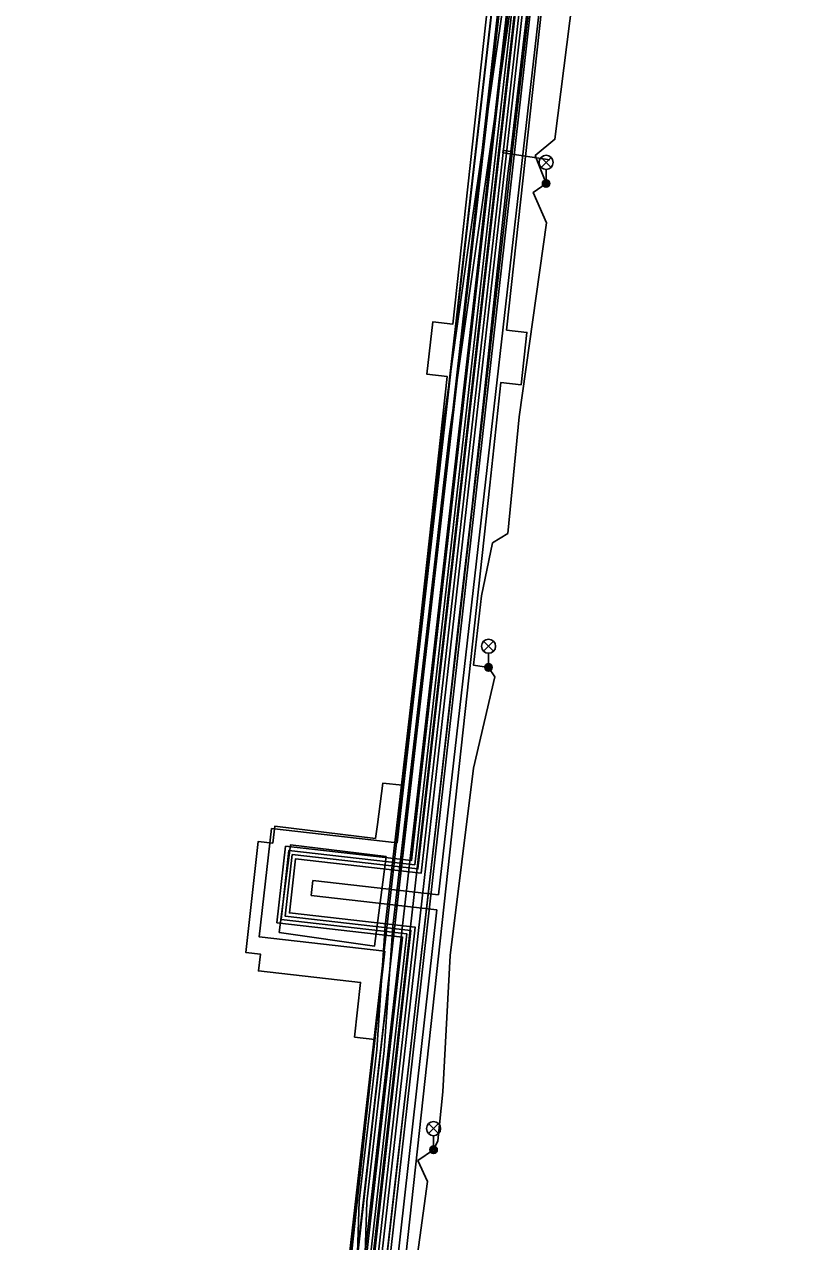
# Model space of a CAD drawing. Extents: x -595540 to -593988, y -1160850 to -1159202.
# Drawn here: x -594123.2 to -594081.5, y -1160339.1 to -1160274.4 of the extents above; entities that cross this region are included whole.
import ezdxf

# ---------------------------------------------------------------- set-up
doc = ezdxf.new("R2010")
doc.units = 0
for name, color, linetype in [('BVK-VODOVOD_trasa sítě', 7, 'Continuous'), ('BVK-VODOVOD_trasa zrušené sítě', 7, 'Continuous'), ('CETIN_kabel podzemní', 7, 'Continuous'), ('DSP-NN-TEPLARNY_kabel', 7, 'Continuous'), ('EON-NN_kabel', 7, 'Continuous'), ('EON-VN_kabel', 7, 'Continuous'), ('TEPLARNY-ELEKTRO_kabel', 7, 'Continuous'), ('TEPLARNY-HORKOVODY_trasa sítě', 7, 'Continuous'), ('TEPLARNY-HORKOVODY_trasa sítě obvodem', 7, 'Continuous'), ('TSB_kabel VO', 7, 'Continuous'), ('TSB_kolektor', 7, 'Continuous'), ('TSB_lampy VO', 7, 'Continuous')]:
    doc.layers.add(name, color=color, linetype=linetype)

msp = doc.modelspace()

# ---------------------------------------------------------------- linework, layer by layer
at = {"layer": 'BVK-VODOVOD_trasa sítě'}
for points in [[(-594095.92, -1160269.21), (-594096.61, -1160275.15), (-594097.31, -1160281.12), (-594097.328, -1160281.255), (-594097.47, -1160282.29), (-594098.1, -1160288.15), (-594098.73, -1160294.09), (-594099.37, -1160299.99), (-594100.06, -1160305.93), (-594100.71, -1160311.86), (-594101.38, -1160317.81), (-594102.07, -1160323.74), (-594102.73, -1160329.69), (-594103.42, -1160335.63), (-594104.1, -1160341.57)], [(-594097.31, -1160281.12), (-594097.718, -1160281.063), (-594097.736, -1160281.191), (-594097.588, -1160281.216), (-594095.24, -1160281.56)]]:
    msp.add_lwpolyline(points, dxfattribs=at)
at = {"layer": 'BVK-VODOVOD_trasa zrušené sítě'}
msp.add_lwpolyline([(-594115.62, -1160443.55), (-594109.61, -1160390.38), (-594108.22, -1160378.32), (-594107.91, -1160375.21), (-594107.884, -1160374.982), (-594107.47, -1160371.19), (-594099.17, -1160298.41), (-594097.23, -1160281.2), (-594094.37, -1160256.41), (-594088.99, -1160208), (-594087.61, -1160195.33), (-594087.25, -1160191.91), (-594085.5, -1160175.7), (-594082.16, -1160145.34)], dxfattribs=at)
at = {"layer": 'CETIN_kabel podzemní'}
msp.add_lwpolyline([(-594107.97, -1160362.1), (-594096.35, -1160259)], dxfattribs=at)
at = {"layer": 'DSP-NN-TEPLARNY_kabel'}
for points in [[(-594121.143, -1160464.161), (-594118.761, -1160464.427), (-594112.865, -1160411.563), (-594119.56, -1160410.802), (-594119.143, -1160407.127), (-594112.454, -1160407.887), (-594102.843, -1160322.736), (-594109.531, -1160321.976), (-594109.114, -1160318.301), (-594102.425, -1160319.061), (-594092.133, -1160228.53), (-594097.433, -1160227.929), (-594097.016, -1160224.253), (-594091.712, -1160224.855), (-594085.261, -1160166.749), (-594090.048, -1160166.163), (-594089.626, -1160162.68), (-594084.872, -1160163.243), (-594081.459, -1160132.499), (-594087.185, -1160131.862)], [(-594087.208, -1160132.061), (-594081.68, -1160132.675), (-594085.05, -1160163.028), (-594089.778, -1160162.457), (-594090.247, -1160166.304), (-594085.499, -1160166.867), (-594091.888, -1160224.634), (-594097.192, -1160224.032), (-594097.654, -1160228.105), (-594092.355, -1160228.706), (-594102.601, -1160318.839), (-594109.29, -1160318.079), (-594109.753, -1160322.152), (-594103.064, -1160322.912), (-594112.631, -1160407.665), (-594119.319, -1160406.905), (-594119.782, -1160410.978), (-594113.086, -1160411.739), (-594118.938, -1160464.206), (-594121.121, -1160463.962)], [(-594121.187, -1160464.559), (-594118.408, -1160464.869), (-594112.423, -1160411.211), (-594119.118, -1160410.45), (-594118.791, -1160407.569), (-594112.102, -1160408.329), (-594102.401, -1160322.384), (-594109.089, -1160321.624), (-594108.762, -1160318.743), (-594102.073, -1160319.503), (-594091.691, -1160228.178)], [(-594091.912, -1160228.354), (-594102.249, -1160319.282), (-594108.938, -1160318.522), (-594109.31, -1160321.8), (-594102.622, -1160322.56), (-594112.278, -1160408.108), (-594118.967, -1160407.348), (-594119.339, -1160410.626), (-594112.644, -1160411.387), (-594118.584, -1160464.648), (-594121.165, -1160464.36)]]:
    msp.add_lwpolyline(points, dxfattribs=at)
at = {"layer": 'EON-NN_kabel'}
for points in [[(-594108.673, -1160364.211), (-594106.628, -1160363.298), (-594106.048, -1160362.869), (-594105.776, -1160362.176), (-594105.923, -1160360.172), (-594105.745, -1160354.883), (-594105.1, -1160349.1), (-594104.988, -1160342.873), (-594105.096, -1160340.811), (-594104.979, -1160336.992), (-594104.048, -1160328.941), (-594103.595, -1160322.344), (-594101.313, -1160302.646), (-594100.901, -1160299.038), (-594100.59, -1160296.264), (-594099.191, -1160286.42), (-594097.862, -1160277.187), (-594097.196, -1160272.532), (-594096.092, -1160261.644), (-594096.063, -1160259.032)], [(-594108.629, -1160363.753), (-594106.83, -1160362.95), (-594106.378, -1160362.615), (-594106.182, -1160362.114), (-594106.323, -1160360.18), (-594106.145, -1160354.855), (-594105.5, -1160349.074), (-594105.388, -1160342.879), (-594105.496, -1160340.815), (-594105.379, -1160336.962), (-594104.446, -1160328.905), (-594103.993, -1160322.308), (-594101.711, -1160302.6), (-594101.299, -1160298.994), (-594100.986, -1160296.214), (-594099.587, -1160286.364), (-594098.258, -1160277.131), (-594097.594, -1160272.484), (-594096.492, -1160261.622), (-594096.463, -1160259.002)]]:
    msp.add_lwpolyline(points, dxfattribs=at)
at = {"layer": 'EON-VN_kabel'}
for points in [[(-594095.349, -1160247.589), (-594106.321, -1160343.506), (-594106.366, -1160343.901), (-594106.457, -1160344.697), (-594105.747, -1160344.778), (-594123.196, -1160503.1)], [(-594122.533, -1160503.17), (-594105.303, -1160344.425), (-594106.002, -1160344.346), (-594105.957, -1160343.948), (-594105.911, -1160343.552), (-594094.954, -1160247.658)], [(-594113.71, -1160443.5), (-594114.867, -1160443.379), (-594104.555, -1160344.913), (-594104.302, -1160344.942), (-594093.355, -1160247.757)], [(-594094.151, -1160247.679), (-594105.114, -1160344.044), (-594105.957, -1160343.948), (-594106.366, -1160343.901), (-594106.45, -1160343.892)], [(-594113.738, -1160443.898), (-594115.506, -1160443.713), (-594104.906, -1160344.47), (-594104.71, -1160344.493), (-594093.783, -1160247.981)], [(-594094.572, -1160247.833), (-594105.51, -1160343.598), (-594105.911, -1160343.552), (-594106.321, -1160343.506), (-594106.405, -1160343.496)]]:
    msp.add_lwpolyline(points, dxfattribs=at)
at = {"layer": 'TEPLARNY-ELEKTRO_kabel'}
for points in [[(-594121.143, -1160464.161), (-594118.761, -1160464.427), (-594112.865, -1160411.563), (-594119.56, -1160410.802), (-594119.143, -1160407.127), (-594112.454, -1160407.887), (-594102.843, -1160322.736), (-594109.531, -1160321.976), (-594109.114, -1160318.301), (-594102.425, -1160319.061), (-594092.133, -1160228.53), (-594097.433, -1160227.929), (-594097.016, -1160224.253), (-594091.712, -1160224.855), (-594085.261, -1160166.749), (-594090.048, -1160166.163), (-594089.626, -1160162.68), (-594084.872, -1160163.243), (-594081.459, -1160132.499), (-594087.185, -1160131.862)], [(-594087.208, -1160132.061), (-594081.68, -1160132.675), (-594085.05, -1160163.028), (-594089.778, -1160162.457), (-594090.247, -1160166.304), (-594085.499, -1160166.867), (-594091.888, -1160224.634), (-594097.192, -1160224.032), (-594097.654, -1160228.105), (-594092.355, -1160228.706), (-594102.601, -1160318.839), (-594109.29, -1160318.079), (-594109.753, -1160322.152), (-594103.064, -1160322.912), (-594112.631, -1160407.665), (-594119.319, -1160406.905), (-594119.782, -1160410.978), (-594113.086, -1160411.739), (-594118.938, -1160464.206), (-594121.121, -1160463.962)], [(-594121.187, -1160464.559), (-594118.408, -1160464.869), (-594112.423, -1160411.211), (-594119.118, -1160410.45), (-594118.791, -1160407.569), (-594112.102, -1160408.329), (-594102.401, -1160322.384), (-594109.089, -1160321.624), (-594108.762, -1160318.743), (-594102.073, -1160319.503), (-594091.691, -1160228.178)], [(-594091.912, -1160228.354), (-594102.249, -1160319.282), (-594108.938, -1160318.522), (-594109.31, -1160321.8), (-594102.622, -1160322.56), (-594112.278, -1160408.108), (-594118.967, -1160407.348), (-594119.339, -1160410.626), (-594112.644, -1160411.387), (-594118.584, -1160464.648), (-594121.165, -1160464.36)]]:
    msp.add_lwpolyline(points, dxfattribs=at)
at = {"layer": 'TEPLARNY-HORKOVODY_trasa sítě'}
for p, q in [((-594091.914, -1160228.375), (-594099.894, -1160298.566)), ((-594099.894, -1160298.566), (-594102.249, -1160319.282)), ((-594102.622, -1160322.56), (-594112.278, -1160408.108))]:
    msp.add_line(p, q, dxfattribs=at)
msp.add_lwpolyline([(-594102.249, -1160319.282), (-594108.938, -1160318.522), (-594109.31, -1160321.8), (-594102.622, -1160322.56)], dxfattribs=at)
at = {"layer": 'TEPLARNY-HORKOVODY_trasa sítě obvodem'}
for p, q in [((-594090.531, -1160227.274), (-594098.652, -1160298.707)), ((-594101.136, -1160298.425), (-594093.298, -1160229.476)), ((-594101.136, -1160298.425), (-594103.35, -1160317.899)), ((-594098.652, -1160298.707), (-594101.149, -1160320.665)), ((-594101.24, -1160321.459), (-594111.172, -1160409.492)), ((-594104.004, -1160323.661), (-594113.38, -1160406.725))]:
    msp.add_line(p, q, dxfattribs=at)
for points in [[(-594103.35, -1160317.899), (-594110.039, -1160317.139), (-594110.693, -1160322.901), (-594104.004, -1160323.661)], [(-594101.149, -1160320.665), (-594107.837, -1160319.905), (-594107.927, -1160320.699), (-594101.24, -1160321.459)]]:
    msp.add_lwpolyline(points, dxfattribs=at)
at = {"layer": 'TSB_kabel VO'}
for points in [[(-594086.105, -1160262.241), (-594086.016, -1160262.27), (-594086.274, -1160263.586), (-594087.088, -1160266.896), (-594087.338, -1160270.81), (-594093.697, -1160270.381), (-594094.959, -1160280.471), (-594096.004, -1160281.335), (-594095.431, -1160282.824), (-594096.119, -1160283.298), (-594095.417, -1160284.907), (-594096.859, -1160295.241), (-594097.468, -1160301.442), (-594098.281, -1160301.94), (-594098.87, -1160304.756), (-594099.289, -1160308.455), (-594098.495, -1160308.567), (-594098.151, -1160309.061), (-594099.286, -1160313.929), (-594100.535, -1160323.888), (-594100.924, -1160331.136), (-594101.199, -1160333.751), (-594101.42, -1160334.227)], [(-594101.42, -1160334.227), (-594102.253, -1160334.79), (-594101.746, -1160335.916), (-594102.381, -1160340.584), (-594102.001, -1160341.882), (-594102.267, -1160343.08), (-594103.2, -1160343.65), (-594108.121, -1160348.83), (-594109.822, -1160349.277), (-594110.264, -1160350.386), (-594109.941, -1160357.104), (-594109.984, -1160357.694), (-594116.001, -1160360.959), (-594116.408, -1160364.208), (-594117.136, -1160364.834), (-594117.211, -1160365.36)]]:
    msp.add_lwpolyline(points, dxfattribs=at)
at = {"layer": 'TSB_kolektor'}
for points in [[(-594108.12, -1160361.32), (-594104.536, -1160328.353), (-594105.625, -1160328.231), (-594105.299, -1160325.32), (-594110.737, -1160324.711), (-594110.636, -1160323.816), (-594111.412, -1160323.729), (-594110.751, -1160317.826), (-594109.975, -1160317.913), (-594109.875, -1160317.019), (-594104.516, -1160317.661), (-594104.41, -1160316.93), (-594104.112, -1160314.716), (-594103.066, -1160314.833), (-594100.698, -1160293.088), (-594101.775, -1160292.967), (-594101.464, -1160290.185), (-594100.394, -1160290.304), (-594097.143, -1160260.582)], [(-594094.284, -1160260.938), (-594097.532, -1160290.625), (-594096.455, -1160290.745), (-594096.766, -1160293.528), (-594097.836, -1160293.408), (-594098.434, -1160298.871), (-594103.086, -1160341.656)]]:
    msp.add_lwpolyline(points, dxfattribs=at)
msp.add_lwpolyline([(-594103.94, -1160318.63), (-594109.03, -1160318), (-594109.63, -1160322.66), (-594104.57, -1160323.4)], close=True, dxfattribs=at)
at = {"layer": 'TSB_lampy VO'}
for p, q in [((-594095.696, -1160281.964), (-594095.166, -1160281.434)), ((-594095.696, -1160281.434), (-594095.166, -1160281.964)), ((-594095.696, -1160281.964), (-594095.166, -1160281.434)), ((-594095.696, -1160281.434), (-594095.166, -1160281.964)), ((-594095.431, -1160282.074), (-594095.431, -1160282.824)), ((-594095.431, -1160282.074), (-594095.431, -1160282.824)), ((-594098.76, -1160307.707), (-594098.23, -1160307.177)), ((-594098.76, -1160307.177), (-594098.23, -1160307.707)), ((-594098.76, -1160307.707), (-594098.23, -1160307.177)), ((-594098.76, -1160307.177), (-594098.23, -1160307.707)), ((-594098.495, -1160307.817), (-594098.495, -1160308.567)), ((-594098.495, -1160307.817), (-594098.495, -1160308.567)), ((-594101.685, -1160333.367), (-594101.155, -1160332.837)), ((-594101.685, -1160332.837), (-594101.155, -1160333.367)), ((-594101.685, -1160333.367), (-594101.155, -1160332.837)), ((-594101.685, -1160332.837), (-594101.155, -1160333.367)), ((-594101.42, -1160333.477), (-594101.42, -1160334.227)), ((-594101.42, -1160333.477), (-594101.42, -1160334.227))]:
    msp.add_line(p, q, dxfattribs=at)
for centre, radius in [((-594095.431, -1160281.699), 0.375), ((-594095.431, -1160281.699), 0.375), ((-594095.431, -1160282.824), 0.2), ((-594095.431, -1160282.824), 0.2), ((-594095.431, -1160282.824), 0.145), ((-594095.431, -1160282.824), 0.145), ((-594095.431, -1160282.824), 0.0876), ((-594095.431, -1160282.824), 0.0876), ((-594098.495, -1160307.442), 0.375), ((-594098.495, -1160307.442), 0.375), ((-594098.495, -1160308.567), 0.2), ((-594098.495, -1160308.567), 0.2), ((-594098.495, -1160308.567), 0.145), ((-594098.495, -1160308.567), 0.145), ((-594098.495, -1160308.567), 0.0876), ((-594098.495, -1160308.567), 0.0876), ((-594101.42, -1160333.102), 0.375), ((-594101.42, -1160333.102), 0.375), ((-594101.42, -1160334.227), 0.2), ((-594101.42, -1160334.227), 0.2), ((-594101.42, -1160334.227), 0.145), ((-594101.42, -1160334.227), 0.145), ((-594101.42, -1160334.227), 0.0876), ((-594101.42, -1160334.227), 0.0876)]:
    msp.add_circle(centre, radius, dxfattribs=at)

doc.saveas('drawing.dxf')
